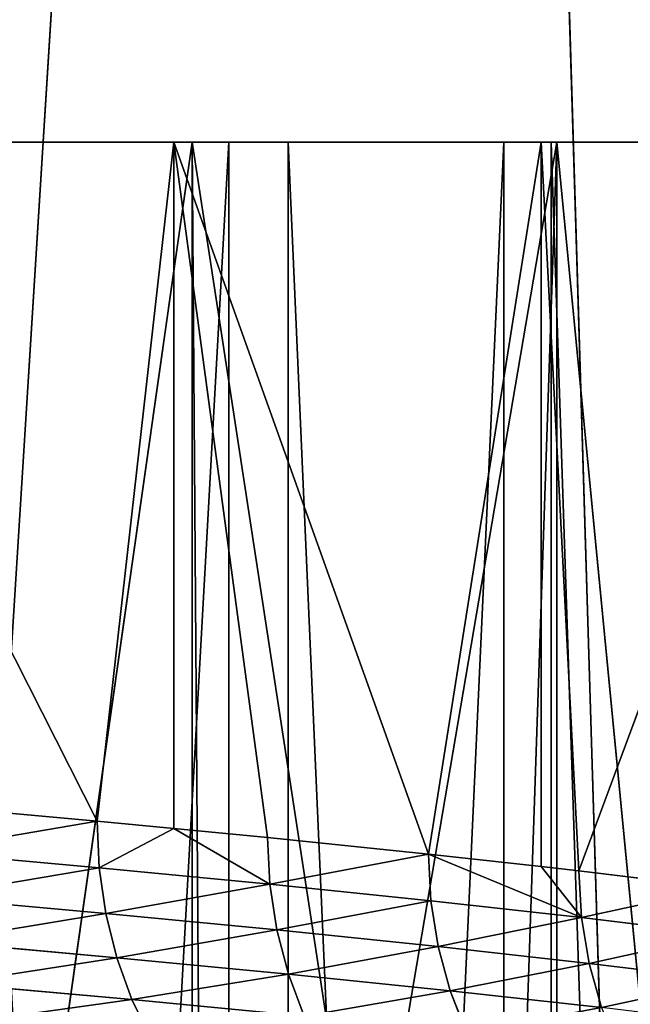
# Model space of a CAD drawing. Extents: x 1 to 183, y 3 to 451.
# Tile 396 of 457: x 108.77 to 112.09, y 349.9 to 355.24. Entities that reach past the tile are written whole.
import ezdxf

# ---------------------------------------------------------------- set-up
doc = ezdxf.new("R2010")
doc.units = 0
doc.header["$LTSCALE"] = 2.54
doc.layers.get('0').update_dxf_attribs({"color": 13, "linetype": 'CONTINUOUS'})

# ---------------------------------------------------------------- blocks, each defined once
blk = doc.blocks.new('DOZOWNIK_DO_MYD_A_FRIEGO_S')
at = {"color": 0}
for p, q in [((110.8421, 385.5593, 127.3031), (107.4983, 332.2193, 129.0398)), ((110.8421, 385.5593, 127.3031), (107.4983, 332.2193, 129.0398)), ((107.4983, 332.2193, 52.3162), (110.8421, 385.5593, 54.0529)), ((107.4983, 332.2193, 52.3162), (110.8421, 385.5593, 54.0529)), ((112.4526, 332.2193, 126.3248), (110.8421, 385.5593, 127.3031)), ((112.4526, 332.2193, 126.3248), (110.8421, 385.5593, 127.3031)), ((110.8421, 385.5593, 54.0529), (112.4526, 332.2193, 55.0312)), ((110.8421, 385.5593, 54.0529), (112.4526, 332.2193, 55.0312)), ((109.1924, 350.8906, 72.479), (107.3262, 354.5713, 70.6658)), ((107.3262, 354.5713, 70.6658), (109.6098, 354.5713, 72.9367)), ((109.1924, 350.8906, 72.479), (107.3262, 354.5713, 70.6658)), ((107.3262, 354.5713, 70.6658), (109.6098, 354.5713, 72.9367)), ((109.7087, 354.5713, 108.3076), (107.4378, 354.5713, 110.5912)), ((109.7087, 354.5713, 108.3076), (107.4378, 354.5713, 110.5912)), ((109.9075, 354.5713, 77.4956), (108.0959, 354.5713, 75.0664)), ((109.9075, 354.5713, 77.4956), (108.0959, 354.5713, 75.0664)), ((108.4793, 354.5713, 105.8261), (110.2298, 354.5713, 103.3526)), ((108.4793, 354.5713, 105.8261), (110.2298, 354.5713, 103.3526)), ((108.8131, 348.2836, 109.275), (109.7087, 354.5713, 108.3076)), ((108.8131, 348.2836, 109.275), (109.7087, 354.5713, 108.3076)), ((109.1924, 350.8906, 72.479), (109.6098, 354.5713, 72.9367)), ((109.1924, 350.8906, 72.479), (109.6098, 354.5713, 72.9367)), ((109.6098, 354.5713, 72.9367), (109.6099, 350.8511, 72.9368)), ((110.9917, 350.711, 74.6216), (109.6098, 354.5713, 72.9367)), ((109.6098, 354.5713, 72.9367), (111.6031, 354.5713, 75.4664)), ((110.9917, 350.711, 74.6216), (109.6098, 354.5713, 72.9367)), ((110.1183, 350.8013, 73.5246), (109.6098, 354.5713, 72.9367)), ((110.1183, 350.8013, 73.5246), (109.6098, 354.5713, 72.9367)), ((109.6098, 354.5713, 72.9367), (109.6099, 350.8511, 72.9368)), ((109.6098, 354.5713, 72.9367), (111.6031, 354.5713, 75.4664)), ((111.6878, 354.5713, 105.7668), (109.7087, 354.5713, 108.3076)), ((109.7087, 354.5713, 108.3076), (110.6456, 348.4598, 107.1833)), ((109.7087, 354.5713, 108.3076), (110.6456, 348.4598, 107.1833)), ((109.7087, 354.5713, 108.3076), (109.7541, 348.3709, 108.2559)), ((109.7088, 348.3666, 108.3075), (109.7087, 354.5713, 108.3076)), ((109.7088, 348.3666, 108.3075), (109.7087, 354.5713, 108.3076)), ((109.7087, 354.5713, 108.3076), (109.7541, 348.3709, 108.2559)), ((111.6878, 354.5713, 105.7668), (109.7087, 354.5713, 108.3076)), ((109.9075, 322.0593, 77.4956), (109.9075, 354.5713, 77.4956)), ((109.9075, 322.0593, 77.4956), (109.9075, 354.5713, 77.4956)), ((111.4003, 354.5713, 80.1326), (109.9075, 354.5713, 77.4956)), ((111.4003, 354.5713, 80.1326), (109.9075, 354.5713, 77.4956)), ((110.2298, 322.0593, 103.3526), (110.2298, 354.5713, 103.3526)), ((110.2298, 354.5713, 103.3526), (111.6564, 354.5713, 100.6791)), ((110.2298, 322.0593, 103.3526), (110.2298, 354.5713, 103.3526)), ((110.2298, 354.5713, 103.3526), (111.6564, 354.5713, 100.6791)), ((111.6878, 354.5713, 105.7668), (110.6456, 348.4598, 107.1833)), ((111.6878, 354.5713, 105.7668), (110.6456, 348.4598, 107.1833)), ((111.6031, 354.5713, 75.4664), (110.9917, 350.711, 74.6216)), ((111.6031, 354.5713, 75.4664), (110.9917, 350.711, 74.6216)), ((111.4003, 322.0593, 80.1326), (111.4003, 354.5713, 80.1326)), ((111.4003, 322.0593, 80.1326), (111.4003, 354.5713, 80.1326)), ((112.5509, 354.5713, 82.936), (111.4003, 354.5713, 80.1326)), ((112.5509, 354.5713, 82.936), (111.4003, 354.5713, 80.1326)), ((111.6878, 354.5713, 105.7668), (111.4834, 348.5498, 106.0606)), ((111.6878, 354.5713, 105.7668), (111.4834, 348.5498, 106.0606)), ((111.8082, 350.62, 75.7661), (111.6031, 354.5713, 75.4664)), ((111.6031, 354.5713, 75.4664), (113.2769, 354.5713, 78.2178)), ((111.8082, 350.62, 75.7661), (111.6031, 354.5713, 75.4664)), ((111.6031, 350.6436, 75.4664), (111.6031, 354.5713, 75.4664)), ((111.6031, 350.6436, 75.4664), (111.6031, 354.5713, 75.4664)), ((111.6031, 354.5713, 75.4664), (113.2769, 354.5713, 78.2178)), ((111.6564, 322.0593, 100.6791), (111.6564, 354.5713, 100.6791)), ((111.6564, 354.5713, 100.6791), (112.7367, 354.5713, 97.848)), ((111.6564, 322.0593, 100.6791), (111.6564, 354.5713, 100.6791)), ((111.6564, 354.5713, 100.6791), (112.7367, 354.5713, 97.848)), ((111.6879, 348.5729, 105.7667), (111.6878, 354.5713, 105.7668)), ((111.6879, 348.5729, 105.7667), (111.6878, 354.5713, 105.7668)), ((112.2633, 348.6407, 104.8918), (111.6878, 354.5713, 105.7668)), ((112.2633, 348.6407, 104.8918), (111.6878, 354.5713, 105.7668)), ((113.3463, 354.5713, 103.0061), (111.6878, 354.5713, 105.7668)), ((113.3463, 354.5713, 103.0061), (111.6878, 354.5713, 105.7668)), ((111.8082, 350.62, 75.7661), (113.2769, 354.5713, 78.2178)), ((111.8082, 350.62, 75.7661), (113.2769, 354.5713, 78.2178)), ((109.1924, 350.8906, 72.479), (108.2183, 350.9783, 71.4886)), ((109.1924, 350.8906, 72.479), (108.2183, 350.9783, 71.4886)), ((109.6099, 350.8511, 72.9368), (109.1924, 350.8906, 72.479)), ((109.2045, 350.6379, 72.4677), (109.1924, 350.8906, 72.479)), ((109.6099, 350.8511, 72.9368), (109.1924, 350.8906, 72.479)), ((109.2045, 350.6379, 72.4677), (109.1924, 350.8906, 72.479)), ((109.2045, 350.6379, 72.4677), (109.6099, 350.8511, 72.9368)), ((109.2045, 350.6379, 72.4677), (109.6099, 350.8511, 72.9368)), ((110.1183, 350.8013, 73.5246), (109.6099, 350.8511, 72.9368)), ((110.131, 350.5487, 73.5139), (109.6099, 350.8511, 72.9368)), ((110.1183, 350.8013, 73.5246), (109.6099, 350.8511, 72.9368)), ((110.131, 350.5487, 73.5139), (109.6099, 350.8511, 72.9368)), ((110.9917, 350.711, 74.6216), (110.1183, 350.8013, 73.5246)), ((110.131, 350.5487, 73.5139), (110.1183, 350.8013, 73.5246)), ((110.9917, 350.711, 74.6216), (110.1183, 350.8013, 73.5246)), ((110.131, 350.5487, 73.5139), (110.1183, 350.8013, 73.5246)), ((108.2298, 350.7257, 71.4767), (109.2045, 350.6379, 72.4677)), ((108.2298, 350.7257, 71.4767), (109.2045, 350.6379, 72.4677)), ((111.6031, 350.6436, 75.4664), (110.9917, 350.711, 74.6216)), ((111.8219, 350.3674, 75.7568), (110.9917, 350.711, 74.6216)), ((111.6031, 350.6436, 75.4664), (110.9917, 350.711, 74.6216)), ((111.8219, 350.3674, 75.7568), (110.9917, 350.711, 74.6216)), ((111.0049, 350.4584, 74.6116), (110.9917, 350.711, 74.6216)), ((111.0049, 350.4584, 74.6116), (110.9917, 350.711, 74.6216)), ((110.131, 350.5487, 73.5139), (109.2045, 350.6379, 72.4677)), ((109.2406, 350.3896, 72.434), (109.2045, 350.6379, 72.4677)), ((110.131, 350.5487, 73.5139), (109.2045, 350.6379, 72.4677)), ((109.2406, 350.3896, 72.434), (109.2045, 350.6379, 72.4677)), ((111.8082, 350.62, 75.7661), (111.6031, 350.6436, 75.4664)), ((111.8082, 350.62, 75.7661), (111.6031, 350.6436, 75.4664)), ((111.8219, 350.3674, 75.7568), (111.6031, 350.6436, 75.4664)), ((111.8219, 350.3674, 75.7568), (111.6031, 350.6436, 75.4664)), ((112.5642, 350.5287, 76.9535), (111.8082, 350.62, 75.7661)), ((111.8082, 350.62, 75.7661), (111.8219, 350.3674, 75.7568)), ((111.8082, 350.62, 75.7661), (111.8219, 350.3674, 75.7568)), ((112.5642, 350.5287, 76.9535), (111.8082, 350.62, 75.7661)), ((111.0049, 350.4584, 74.6116), (110.131, 350.5487, 73.5139)), ((110.1688, 350.3004, 73.4821), (110.131, 350.5487, 73.5139)), ((111.0049, 350.4584, 74.6116), (110.131, 350.5487, 73.5139)), ((110.1688, 350.3004, 73.4821), (110.131, 350.5487, 73.5139)), ((109.2406, 350.3896, 72.434), (108.2641, 350.4774, 71.4411)), ((109.2406, 350.3896, 72.434), (108.2641, 350.4774, 71.4411)), ((111.8219, 350.3674, 75.7568), (111.0049, 350.4584, 74.6116)), ((111.0443, 350.2101, 74.5819), (111.0049, 350.4584, 74.6116)), ((111.8219, 350.3674, 75.7568), (111.0049, 350.4584, 74.6116)), ((111.0443, 350.2101, 74.5819), (111.0049, 350.4584, 74.6116)), ((110.1688, 350.3004, 73.4821), (109.2406, 350.3896, 72.434)), ((109.3001, 350.1499, 72.3785), (109.2406, 350.3896, 72.434)), ((110.1688, 350.3004, 73.4821), (109.2406, 350.3896, 72.434)), ((109.3001, 350.1499, 72.3785), (109.2406, 350.3896, 72.434)), ((112.5784, 350.2761, 76.945), (111.8219, 350.3674, 75.7568)), ((111.8629, 350.1191, 75.7292), (111.8219, 350.3674, 75.7568)), ((112.5784, 350.2761, 76.945), (111.8219, 350.3674, 75.7568)), ((111.8629, 350.1191, 75.7292), (111.8219, 350.3674, 75.7568)), ((111.0443, 350.2101, 74.5819), (110.1688, 350.3004, 73.4821)), ((110.2312, 350.0606, 73.4298), (110.1688, 350.3004, 73.4821)), ((111.0443, 350.2101, 74.5819), (110.1688, 350.3004, 73.4821)), ((110.2312, 350.0606, 73.4298), (110.1688, 350.3004, 73.4821)), ((109.3001, 350.1499, 72.3785), (108.3207, 350.2377, 71.3826)), ((109.3001, 350.1499, 72.3785), (108.3207, 350.2377, 71.3826)), ((111.8629, 350.1191, 75.7292), (111.0443, 350.2101, 74.5819)), ((111.1093, 349.9704, 74.5329), (111.0443, 350.2101, 74.5819)), ((111.8629, 350.1191, 75.7292), (111.0443, 350.2101, 74.5819)), ((111.1093, 349.9704, 74.5329), (111.0443, 350.2101, 74.5819)), ((110.2312, 350.0606, 73.4298), (109.3001, 350.1499, 72.3785)), ((109.3819, 349.9228, 72.3021), (109.3001, 350.1499, 72.3785)), ((110.2312, 350.0606, 73.4298), (109.3001, 350.1499, 72.3785)), ((109.3819, 349.9228, 72.3021), (109.3001, 350.1499, 72.3785)), ((112.6207, 350.0277, 76.9195), (111.8629, 350.1191, 75.7292)), ((111.9303, 349.8793, 75.6837), (111.8629, 350.1191, 75.7292)), ((112.6207, 350.0277, 76.9195), (111.8629, 350.1191, 75.7292)), ((111.9303, 349.8793, 75.6837), (111.8629, 350.1191, 75.7292)), ((111.1093, 349.9704, 74.5329), (110.2312, 350.0606, 73.4298)), ((110.3169, 349.8336, 73.3578), (110.2312, 350.0606, 73.4298)), ((111.1093, 349.9704, 74.5329), (110.2312, 350.0606, 73.4298)), ((110.3169, 349.8336, 73.3578), (110.2312, 350.0606, 73.4298)), ((109.3819, 349.9228, 72.3021), (108.3984, 350.0106, 71.302)), ((109.3819, 349.9228, 72.3021), (108.3984, 350.0106, 71.302)), ((111.9303, 349.8793, 75.6837), (111.1093, 349.9704, 74.5329)), ((111.1987, 349.7433, 74.4655), (111.1093, 349.9704, 74.5329)), ((111.9303, 349.8793, 75.6837), (111.1093, 349.9704, 74.5329)), ((111.1987, 349.7433, 74.4655), (111.1093, 349.9704, 74.5329)), ((110.3169, 349.8336, 73.3578), (109.3819, 349.9228, 72.3021)), ((109.4848, 349.7123, 72.2061), (109.3819, 349.9228, 72.3021)), ((110.3169, 349.8336, 73.3578), (109.3819, 349.9228, 72.3021)), ((109.4848, 349.7123, 72.2061), (109.3819, 349.9228, 72.3021))]:
    blk.add_line(p, q, dxfattribs=at)
mesh = blk.add_polyface(dxfattribs=at)
corners = [(112.4526, 332.2193, 126.3248), (110.8421, 385.5593, 127.3031), (107.4983, 332.2193, 129.0398)]
mesh.append_faces([[corners[k] for k in face] for face in [(0, 1, 2)]], dxfattribs={"color": 0})
mesh = blk.add_polyface(dxfattribs=at)
corners = [(110.8421, 385.5593, 127.3031), (107.4983, 385.5593, 129.0398), (107.4983, 332.2193, 129.0398)]
mesh.append_faces([[corners[k] for k in face] for face in [(0, 1, 2)]], dxfattribs={"color": 0})
mesh = blk.add_polyface(dxfattribs=at)
corners = [(112.4526, 332.2193, 55.0312), (107.4983, 332.2193, 52.3162), (110.8421, 385.5593, 54.0529)]
mesh.append_faces([[corners[k] for k in face] for face in [(0, 1, 2)]], dxfattribs={"color": 0})
mesh = blk.add_polyface(dxfattribs=at)
corners = [(110.8421, 385.5593, 54.0529), (107.4983, 332.2193, 52.3162), (107.4983, 385.5593, 52.3162)]
mesh.append_faces([[corners[k] for k in face] for face in [(0, 1, 2)]], dxfattribs={"color": 0})
mesh = blk.add_polyface(dxfattribs=at)
corners = [(112.4526, 385.5593, 126.3248), (110.8421, 385.5593, 127.3031), (112.4526, 332.2193, 126.3248)]
mesh.append_faces([[corners[k] for k in face] for face in [(0, 1, 2)]], dxfattribs={"color": 0})
mesh = blk.add_polyface(dxfattribs=at)
corners = [(112.4526, 332.2193, 55.0312), (110.8421, 385.5593, 54.0529), (112.4526, 385.5593, 55.0312)]
mesh.append_faces([[corners[k] for k in face] for face in [(0, 1, 2)]], dxfattribs={"color": 0})
mesh = blk.add_polyface(dxfattribs=at)
corners = [(77.2364, 354.5713, 67.0976), (89.3958, 354.5713, 66.5499), (80.1696, 354.5713, 65.7677), (86.3742, 354.5713, 66.7778), (83.4049, 354.5713, 67.3827), (74.485, 354.5713, 68.7715), (80.5348, 354.5713, 68.3549), (77.8092, 354.5713, 69.6792), (71.9553, 354.5713, 70.7648), (75.2711, 354.5713, 71.3347), (69.6844, 354.5713, 73.0484), (72.9605, 354.5713, 73.2952), (67.7053, 354.5713, 75.5892), (70.9138, 354.5713, 75.5299), (69.1634, 354.5713, 78.0034), (66.0469, 354.5713, 78.3499), (67.7368, 354.5713, 80.6768), (64.7333, 354.5713, 81.2905), (66.6564, 354.5713, 83.508), (63.7838, 354.5713, 84.3679), (65.9395, 354.5713, 86.4522), (63.2121, 354.5713, 87.5373), (65.5972, 354.5713, 89.4631), (63.0267, 354.5713, 90.7526), (65.6349, 354.5713, 92.4932), (63.2301, 354.5713, 93.9667), (66.0522, 354.5713, 95.4946), (63.8195, 354.5713, 97.1329), (66.8423, 354.5713, 98.42), (64.7862, 354.5713, 100.205), (67.9928, 354.5713, 101.2234), (66.1162, 354.5713, 103.1382), (69.4857, 354.5713, 103.8604), (67.7901, 354.5713, 105.8896), (71.2972, 354.5713, 106.2896), (69.7833, 354.5713, 108.4192), (73.399, 354.5713, 108.4725), (72.067, 354.5713, 110.6902), (75.7577, 354.5713, 110.3748), (78.3363, 354.5713, 111.9665), (74.6077, 354.5713, 112.6693), (81.094, 354.5713, 113.2225), (77.3685, 354.5713, 114.3277), (83.9874, 354.5713, 114.1229), (86.9709, 354.5713, 114.6536), (80.309, 354.5713, 115.6412), (89.9973, 354.5713, 114.8061), (99.2236, 354.5713, 115.5883), (96.1515, 354.5713, 116.5551), (83.3865, 354.5713, 116.5908), (92.9853, 354.5713, 117.1444), (86.5559, 354.5713, 117.1624), (89.7712, 354.5713, 117.3479), (86.4078, 354.5713, 64.2115), (92.8372, 354.5713, 64.1936), (89.622, 354.5713, 64.0081), (96.0067, 354.5713, 64.7652), (83.2416, 354.5713, 64.8009), (99.0841, 354.5713, 65.7148), (102.0246, 354.5713, 67.0283), (92.4223, 354.5713, 66.7024), (95.4057, 354.5713, 67.2331), (104.7854, 354.5713, 68.6867), (98.2991, 354.5713, 68.1335), (101.0569, 354.5713, 69.3895), (107.3262, 354.5713, 70.6658), (103.6354, 354.5713, 70.9812), (109.6098, 354.5713, 72.9367), (105.9942, 354.5713, 72.8835), (108.0959, 354.5713, 75.0664), (111.6031, 354.5713, 75.4664), (109.9075, 354.5713, 77.4956), (113.2769, 354.5713, 78.2178), (111.4003, 354.5713, 80.1326), (114.6069, 354.5713, 81.151), (112.5509, 354.5713, 82.936), (115.5736, 354.5713, 84.223), (113.341, 354.5713, 85.8614), (116.163, 354.5713, 87.3892), (113.7582, 354.5713, 88.8628), (116.3665, 354.5713, 90.6034), (113.796, 354.5713, 91.8929), (116.181, 354.5713, 93.8186), (113.4537, 354.5713, 94.9038), (115.6093, 354.5713, 96.9881), (112.7367, 354.5713, 97.848), (114.6598, 354.5713, 100.0655), (111.6564, 354.5713, 100.6791), (113.3463, 354.5713, 103.0061), (110.2298, 354.5713, 103.3526), (111.6878, 354.5713, 105.7668), (108.4793, 354.5713, 105.8261), (109.7087, 354.5713, 108.3076), (106.4326, 354.5713, 108.0608), (104.122, 354.5713, 110.0213), (107.4378, 354.5713, 110.5912), (101.5839, 354.5713, 111.6767), (104.9082, 354.5713, 112.5845), (98.8583, 354.5713, 113.001), (102.1567, 354.5713, 114.2583), (95.9883, 354.5713, 113.9733), (93.019, 354.5713, 114.5782)]
mesh.append_faces([[corners[k] for k in face] for face in [(50, 51, 52), (53, 54, 55)]], dxfattribs={"vtx0": -1, "color": 0})
mesh.append_faces([[corners[k] for k in face] for face in [(0, 1, 2), (1, 0, 3), (3, 0, 4), (4, 5, 6), (6, 5, 7), (7, 8, 9), (9, 10, 11), (11, 12, 13), (13, 12, 14), (14, 15, 16), (16, 17, 18), (18, 19, 20), (20, 21, 22), (22, 23, 24), (24, 25, 26), (26, 27, 28), (28, 29, 30), (30, 31, 32), (32, 33, 34), (34, 35, 36), (36, 37, 38), (38, 37, 39), (39, 40, 41), (41, 42, 43), (43, 42, 44), (44, 45, 46), (47, 45, 48), (48, 49, 50), (54, 53, 56), (56, 57, 58), (58, 2, 59), (59, 61, 62), (62, 64, 65), (65, 66, 67), (67, 69, 70), (70, 71, 72), (72, 73, 74), (74, 75, 76), (76, 77, 78), (78, 79, 80), (80, 81, 82), (82, 83, 84), (84, 85, 86), (86, 87, 88), (88, 89, 90), (90, 91, 92), (92, 94, 95), (95, 96, 97), (97, 98, 99), (99, 101, 47)]], dxfattribs={"vtx0": -1, "vtx1": -1, "color": 0})
mesh.append_faces([[corners[k] for k in face] for face in [(46, 45, 47), (59, 2, 1)]], dxfattribs={"vtx0": -1, "vtx1": -1, "vtx2": -1, "color": 0})
mesh.append_faces([[corners[k] for k in face] for face in [(4, 0, 5), (7, 5, 8), (9, 8, 10), (11, 10, 12), (14, 12, 15), (16, 15, 17), (18, 17, 19), (20, 19, 21), (22, 21, 23), (24, 23, 25), (26, 25, 27), (28, 27, 29), (30, 29, 31), (32, 31, 33), (34, 33, 35), (36, 35, 37), (39, 37, 40), (41, 40, 42), (44, 42, 45), (48, 45, 49), (50, 49, 51), (56, 53, 57), (58, 57, 2), (59, 1, 60), (59, 60, 61), (62, 61, 63), (62, 63, 64), (65, 64, 66), (67, 66, 68), (67, 68, 69), (70, 69, 71), (72, 71, 73), (74, 73, 75), (76, 75, 77), (78, 77, 79), (80, 79, 81), (82, 81, 83), (84, 83, 85), (86, 85, 87), (88, 87, 89), (90, 89, 91), (92, 91, 93), (92, 93, 94), (95, 94, 96), (97, 96, 98), (99, 98, 100), (99, 100, 101), (47, 101, 46)]], dxfattribs={"vtx0": -1, "vtx2": -1, "color": 0})
mesh = blk.add_polyface(dxfattribs=at)
corners = [(109.6098, 354.5713, 72.9367), (109.1924, 350.8906, 72.479), (107.3262, 354.5713, 70.6658)]
mesh.append_faces([[corners[k] for k in face] for face in [(0, 1, 2)]], dxfattribs={"color": 0})
mesh = blk.add_polyface(dxfattribs=at)
corners = [(107.3262, 354.5713, 70.6658), (109.1924, 350.8906, 72.479), (108.2183, 350.9783, 71.4886)]
mesh.append_faces([[corners[k] for k in face] for face in [(0, 1, 2)]], dxfattribs={"color": 0})
mesh = blk.add_polyface(dxfattribs=at)
corners = [(108.8131, 348.2836, 109.275), (107.4378, 354.5713, 110.5912), (107.8184, 348.1957, 110.2456)]
mesh.append_faces([[corners[k] for k in face] for face in [(0, 1, 2)]], dxfattribs={"color": 0})
mesh = blk.add_polyface(dxfattribs=at)
corners = [(107.4378, 354.5713, 110.5912), (108.8131, 348.2836, 109.275), (109.7087, 354.5713, 108.3076)]
mesh.append_faces([[corners[k] for k in face] for face in [(0, 1, 2)]], dxfattribs={"color": 0})
mesh = blk.add_polyface(dxfattribs=at)
corners = [(109.9075, 354.5713, 77.4956), (108.0959, 322.0593, 75.0664), (109.9075, 322.0593, 77.4956), (108.0959, 354.5713, 75.0664)]
mesh.append_faces([[corners[k] for k in face] for face in [(0, 1, 2), (1, 0, 3)]], dxfattribs={"vtx0": -1, "color": 0})
mesh = blk.add_polyface(dxfattribs=at)
corners = [(108.4793, 354.5713, 105.8261), (110.2298, 322.0593, 103.3526), (108.4793, 322.0593, 105.8261), (110.2298, 354.5713, 103.3526)]
mesh.append_faces([[corners[k] for k in face] for face in [(0, 1, 2), (1, 0, 3)]], dxfattribs={"vtx0": -1, "color": 0})
mesh = blk.add_polyface(dxfattribs=at)
corners = [(109.7087, 354.5713, 108.3076), (108.8131, 348.2836, 109.275), (109.7088, 348.3666, 108.3075)]
mesh.append_faces([[corners[k] for k in face] for face in [(0, 1, 2)]], dxfattribs={"color": 0})
mesh = blk.add_polyface(dxfattribs=at)
corners = [(109.6098, 354.5713, 72.9367), (109.6099, 350.8511, 72.9368), (109.1924, 350.8906, 72.479)]
mesh.append_faces([[corners[k] for k in face] for face in [(0, 1, 2)]], dxfattribs={"color": 0})
mesh = blk.add_polyface(dxfattribs=at)
corners = [(111.6031, 354.5713, 75.4664), (110.9917, 350.711, 74.6216), (109.6098, 354.5713, 72.9367)]
mesh.append_faces([[corners[k] for k in face] for face in [(0, 1, 2)]], dxfattribs={"color": 0})
mesh = blk.add_polyface(dxfattribs=at)
corners = [(109.6098, 354.5713, 72.9367), (110.9917, 350.711, 74.6216), (110.1183, 350.8013, 73.5246)]
mesh.append_faces([[corners[k] for k in face] for face in [(0, 1, 2)]], dxfattribs={"color": 0})
mesh = blk.add_polyface(dxfattribs=at)
corners = [(109.6098, 354.5713, 72.9367), (110.1183, 350.8013, 73.5246), (109.6099, 350.8511, 72.9368)]
mesh.append_faces([[corners[k] for k in face] for face in [(0, 1, 2)]], dxfattribs={"color": 0})
mesh = blk.add_polyface(dxfattribs=at)
corners = [(109.7087, 354.5713, 108.3076), (110.6456, 348.4598, 107.1833), (111.6878, 354.5713, 105.7668)]
mesh.append_faces([[corners[k] for k in face] for face in [(0, 1, 2)]], dxfattribs={"color": 0})
mesh = blk.add_polyface(dxfattribs=at)
corners = [(109.7087, 354.5713, 108.3076), (109.7541, 348.3709, 108.2559), (110.6456, 348.4598, 107.1833)]
mesh.append_faces([[corners[k] for k in face] for face in [(0, 1, 2)]], dxfattribs={"color": 0})
mesh = blk.add_polyface(dxfattribs=at)
corners = [(109.7087, 354.5713, 108.3076), (109.7088, 348.3666, 108.3075), (109.7541, 348.3709, 108.2559)]
mesh.append_faces([[corners[k] for k in face] for face in [(0, 1, 2)]], dxfattribs={"color": 0})
mesh = blk.add_polyface(dxfattribs=at)
corners = [(111.4003, 354.5713, 80.1326), (109.9075, 322.0593, 77.4956), (111.4003, 322.0593, 80.1326), (109.9075, 354.5713, 77.4956)]
mesh.append_faces([[corners[k] for k in face] for face in [(0, 1, 2), (1, 0, 3)]], dxfattribs={"vtx0": -1, "color": 0})
mesh = blk.add_polyface(dxfattribs=at)
corners = [(110.2298, 354.5713, 103.3526), (111.6564, 322.0593, 100.6791), (110.2298, 322.0593, 103.3526), (111.6564, 354.5713, 100.6791)]
mesh.append_faces([[corners[k] for k in face] for face in [(0, 1, 2), (1, 0, 3)]], dxfattribs={"vtx0": -1, "color": 0})
mesh = blk.add_polyface(dxfattribs=at)
corners = [(111.6878, 354.5713, 105.7668), (110.6456, 348.4598, 107.1833), (111.4834, 348.5498, 106.0606)]
mesh.append_faces([[corners[k] for k in face] for face in [(0, 1, 2)]], dxfattribs={"color": 0})
mesh = blk.add_polyface(dxfattribs=at)
corners = [(111.6031, 354.5713, 75.4664), (111.6031, 350.6436, 75.4664), (110.9917, 350.711, 74.6216)]
mesh.append_faces([[corners[k] for k in face] for face in [(0, 1, 2)]], dxfattribs={"color": 0})
mesh = blk.add_polyface(dxfattribs=at)
corners = [(112.5509, 354.5713, 82.936), (111.4003, 322.0593, 80.1326), (112.5509, 322.0593, 82.936), (111.4003, 354.5713, 80.1326)]
mesh.append_faces([[corners[k] for k in face] for face in [(0, 1, 2), (1, 0, 3)]], dxfattribs={"vtx0": -1, "color": 0})
mesh = blk.add_polyface(dxfattribs=at)
corners = [(111.6878, 354.5713, 105.7668), (111.4834, 348.5498, 106.0606), (111.6879, 348.5729, 105.7667)]
mesh.append_faces([[corners[k] for k in face] for face in [(0, 1, 2)]], dxfattribs={"color": 0})
mesh = blk.add_polyface(dxfattribs=at)
corners = [(113.2769, 354.5713, 78.2178), (111.8082, 350.62, 75.7661), (111.6031, 354.5713, 75.4664)]
mesh.append_faces([[corners[k] for k in face] for face in [(0, 1, 2)]], dxfattribs={"color": 0})
mesh = blk.add_polyface(dxfattribs=at)
corners = [(111.6031, 354.5713, 75.4664), (111.8082, 350.62, 75.7661), (111.6031, 350.6436, 75.4664)]
mesh.append_faces([[corners[k] for k in face] for face in [(0, 1, 2)]], dxfattribs={"color": 0})
mesh = blk.add_polyface(dxfattribs=at)
corners = [(111.6564, 354.5713, 100.6791), (112.7367, 322.0593, 97.848), (111.6564, 322.0593, 100.6791), (112.7367, 354.5713, 97.848)]
mesh.append_faces([[corners[k] for k in face] for face in [(0, 1, 2), (1, 0, 3)]], dxfattribs={"vtx0": -1, "color": 0})
mesh = blk.add_polyface(dxfattribs=at)
corners = [(111.6878, 354.5713, 105.7668), (111.6879, 348.5729, 105.7667), (112.2633, 348.6407, 104.8918)]
mesh.append_faces([[corners[k] for k in face] for face in [(0, 1, 2)]], dxfattribs={"color": 0})
mesh = blk.add_polyface(dxfattribs=at)
corners = [(111.6878, 354.5713, 105.7668), (112.2633, 348.6407, 104.8918), (113.3463, 354.5713, 103.0061)]
mesh.append_faces([[corners[k] for k in face] for face in [(0, 1, 2)]], dxfattribs={"color": 0})
mesh = blk.add_polyface(dxfattribs=at)
corners = [(113.2769, 354.5713, 78.2178), (112.5642, 350.5287, 76.9535), (111.8082, 350.62, 75.7661)]
mesh.append_faces([[corners[k] for k in face] for face in [(0, 1, 2)]], dxfattribs={"color": 0})
mesh = blk.add_polyface(dxfattribs=at)
corners = [(108.2298, 350.7257, 71.4767), (109.1924, 350.8906, 72.479), (109.2045, 350.6379, 72.4677), (108.2183, 350.9783, 71.4886)]
mesh.append_faces([[corners[k] for k in face] for face in [(0, 1, 2), (1, 0, 3)]], dxfattribs={"vtx0": -1, "color": 0})
mesh = blk.add_polyface(dxfattribs=at)
corners = [(109.1924, 350.8906, 72.479), (109.6099, 350.8511, 72.9368), (109.2045, 350.6379, 72.4677)]
mesh.append_faces([[corners[k] for k in face] for face in [(0, 1, 2)]], dxfattribs={"color": 0})
mesh = blk.add_polyface(dxfattribs=at)
corners = [(109.6099, 350.8511, 72.9368), (110.131, 350.5487, 73.5139), (109.2045, 350.6379, 72.4677)]
mesh.append_faces([[corners[k] for k in face] for face in [(0, 1, 2)]], dxfattribs={"color": 0})
mesh = blk.add_polyface(dxfattribs=at)
corners = [(109.6099, 350.8511, 72.9368), (110.1183, 350.8013, 73.5246), (110.131, 350.5487, 73.5139)]
mesh.append_faces([[corners[k] for k in face] for face in [(0, 1, 2)]], dxfattribs={"color": 0})
mesh = blk.add_polyface(dxfattribs=at)
corners = [(110.131, 350.5487, 73.5139), (110.9917, 350.711, 74.6216), (111.0049, 350.4584, 74.6116), (110.1183, 350.8013, 73.5246)]
mesh.append_faces([[corners[k] for k in face] for face in [(0, 1, 2), (1, 0, 3)]], dxfattribs={"vtx0": -1, "color": 0})
mesh = blk.add_polyface(dxfattribs=at)
corners = [(108.2641, 350.4774, 71.4411), (109.2045, 350.6379, 72.4677), (109.2406, 350.3896, 72.434), (108.2298, 350.7257, 71.4767)]
mesh.append_faces([[corners[k] for k in face] for face in [(0, 1, 2), (1, 0, 3)]], dxfattribs={"vtx0": -1, "color": 0})
mesh = blk.add_polyface(dxfattribs=at)
corners = [(110.9917, 350.711, 74.6216), (111.6031, 350.6436, 75.4664), (111.8219, 350.3674, 75.7568)]
mesh.append_faces([[corners[k] for k in face] for face in [(0, 1, 2)]], dxfattribs={"color": 0})
mesh = blk.add_polyface(dxfattribs=at)
corners = [(110.9917, 350.711, 74.6216), (111.8219, 350.3674, 75.7568), (111.0049, 350.4584, 74.6116)]
mesh.append_faces([[corners[k] for k in face] for face in [(0, 1, 2)]], dxfattribs={"color": 0})
mesh = blk.add_polyface(dxfattribs=at)
corners = [(109.2406, 350.3896, 72.434), (110.131, 350.5487, 73.5139), (110.1688, 350.3004, 73.4821), (109.2045, 350.6379, 72.4677)]
mesh.append_faces([[corners[k] for k in face] for face in [(0, 1, 2), (1, 0, 3)]], dxfattribs={"vtx0": -1, "color": 0})
mesh = blk.add_polyface(dxfattribs=at)
corners = [(111.6031, 350.6436, 75.4664), (111.8082, 350.62, 75.7661), (111.8219, 350.3674, 75.7568)]
mesh.append_faces([[corners[k] for k in face] for face in [(0, 1, 2)]], dxfattribs={"color": 0})
mesh = blk.add_polyface(dxfattribs=at)
corners = [(111.8219, 350.3674, 75.7568), (112.5642, 350.5287, 76.9535), (112.5784, 350.2761, 76.945), (111.8082, 350.62, 75.7661)]
mesh.append_faces([[corners[k] for k in face] for face in [(0, 1, 2), (1, 0, 3)]], dxfattribs={"vtx0": -1, "color": 0})
mesh = blk.add_polyface(dxfattribs=at)
corners = [(110.1688, 350.3004, 73.4821), (111.0049, 350.4584, 74.6116), (111.0443, 350.2101, 74.5819), (110.131, 350.5487, 73.5139)]
mesh.append_faces([[corners[k] for k in face] for face in [(0, 1, 2), (1, 0, 3)]], dxfattribs={"vtx0": -1, "color": 0})
mesh = blk.add_polyface(dxfattribs=at)
corners = [(108.3207, 350.2377, 71.3826), (109.2406, 350.3896, 72.434), (109.3001, 350.1499, 72.3785), (108.2641, 350.4774, 71.4411)]
mesh.append_faces([[corners[k] for k in face] for face in [(0, 1, 2), (1, 0, 3)]], dxfattribs={"vtx0": -1, "color": 0})
mesh = blk.add_polyface(dxfattribs=at)
corners = [(111.0443, 350.2101, 74.5819), (111.8219, 350.3674, 75.7568), (111.8629, 350.1191, 75.7292), (111.0049, 350.4584, 74.6116)]
mesh.append_faces([[corners[k] for k in face] for face in [(0, 1, 2), (1, 0, 3)]], dxfattribs={"vtx0": -1, "color": 0})
mesh = blk.add_polyface(dxfattribs=at)
corners = [(109.3001, 350.1499, 72.3785), (110.1688, 350.3004, 73.4821), (110.2312, 350.0606, 73.4298), (109.2406, 350.3896, 72.434)]
mesh.append_faces([[corners[k] for k in face] for face in [(0, 1, 2), (1, 0, 3)]], dxfattribs={"vtx0": -1, "color": 0})
mesh = blk.add_polyface(dxfattribs=at)
corners = [(111.8629, 350.1191, 75.7292), (112.5784, 350.2761, 76.945), (112.6207, 350.0277, 76.9195), (111.8219, 350.3674, 75.7568)]
mesh.append_faces([[corners[k] for k in face] for face in [(0, 1, 2), (1, 0, 3)]], dxfattribs={"vtx0": -1, "color": 0})
mesh = blk.add_polyface(dxfattribs=at)
corners = [(110.2312, 350.0606, 73.4298), (111.0443, 350.2101, 74.5819), (111.1093, 349.9704, 74.5329), (110.1688, 350.3004, 73.4821)]
mesh.append_faces([[corners[k] for k in face] for face in [(0, 1, 2), (1, 0, 3)]], dxfattribs={"vtx0": -1, "color": 0})
mesh = blk.add_polyface(dxfattribs=at)
corners = [(108.3984, 350.0106, 71.302), (109.3001, 350.1499, 72.3785), (109.3819, 349.9228, 72.3021), (108.3207, 350.2377, 71.3826)]
mesh.append_faces([[corners[k] for k in face] for face in [(0, 1, 2), (1, 0, 3)]], dxfattribs={"vtx0": -1, "color": 0})
mesh = blk.add_polyface(dxfattribs=at)
corners = [(111.1093, 349.9704, 74.5329), (111.8629, 350.1191, 75.7292), (111.9303, 349.8793, 75.6837), (111.0443, 350.2101, 74.5819)]
mesh.append_faces([[corners[k] for k in face] for face in [(0, 1, 2), (1, 0, 3)]], dxfattribs={"vtx0": -1, "color": 0})
mesh = blk.add_polyface(dxfattribs=at)
corners = [(109.3819, 349.9228, 72.3021), (110.2312, 350.0606, 73.4298), (110.3169, 349.8336, 73.3578), (109.3001, 350.1499, 72.3785)]
mesh.append_faces([[corners[k] for k in face] for face in [(0, 1, 2), (1, 0, 3)]], dxfattribs={"vtx0": -1, "color": 0})
mesh = blk.add_polyface(dxfattribs=at)
corners = [(111.9303, 349.8793, 75.6837), (112.6207, 350.0277, 76.9195), (112.6905, 349.788, 76.8777), (111.8629, 350.1191, 75.7292)]
mesh.append_faces([[corners[k] for k in face] for face in [(0, 1, 2), (1, 0, 3)]], dxfattribs={"vtx0": -1, "color": 0})
mesh = blk.add_polyface(dxfattribs=at)
corners = [(110.3169, 349.8336, 73.3578), (111.1093, 349.9704, 74.5329), (111.1987, 349.7433, 74.4655), (110.2312, 350.0606, 73.4298)]
mesh.append_faces([[corners[k] for k in face] for face in [(0, 1, 2), (1, 0, 3)]], dxfattribs={"vtx0": -1, "color": 0})
mesh = blk.add_polyface(dxfattribs=at)
corners = [(108.4961, 349.8001, 71.2008), (109.3819, 349.9228, 72.3021), (109.4848, 349.7123, 72.2061), (108.3984, 350.0106, 71.302)]
mesh.append_faces([[corners[k] for k in face] for face in [(0, 1, 2), (1, 0, 3)]], dxfattribs={"vtx0": -1, "color": 0})
mesh = blk.add_polyface(dxfattribs=at)
corners = [(111.1987, 349.7433, 74.4655), (111.9303, 349.8793, 75.6837), (112.0232, 349.6523, 75.6211), (111.1093, 349.9704, 74.5329)]
mesh.append_faces([[corners[k] for k in face] for face in [(0, 1, 2), (1, 0, 3)]], dxfattribs={"vtx0": -1, "color": 0})
mesh = blk.add_polyface(dxfattribs=at)
corners = [(109.4848, 349.7123, 72.2061), (110.3169, 349.8336, 73.3578), (110.4246, 349.6231, 73.2673), (109.3819, 349.9228, 72.3021)]
mesh.append_faces([[corners[k] for k in face] for face in [(0, 1, 2), (1, 0, 3)]], dxfattribs={"vtx0": -1, "color": 0})

msp = doc.modelspace()

# ---------------------------------------------------------------- block references
at = {"color": 0}
msp.add_blockref('DOZOWNIK_DO_MYD_A_FRIEGO_S', (0, 0), dxfattribs=at)

doc.saveas('drawing.dxf')
